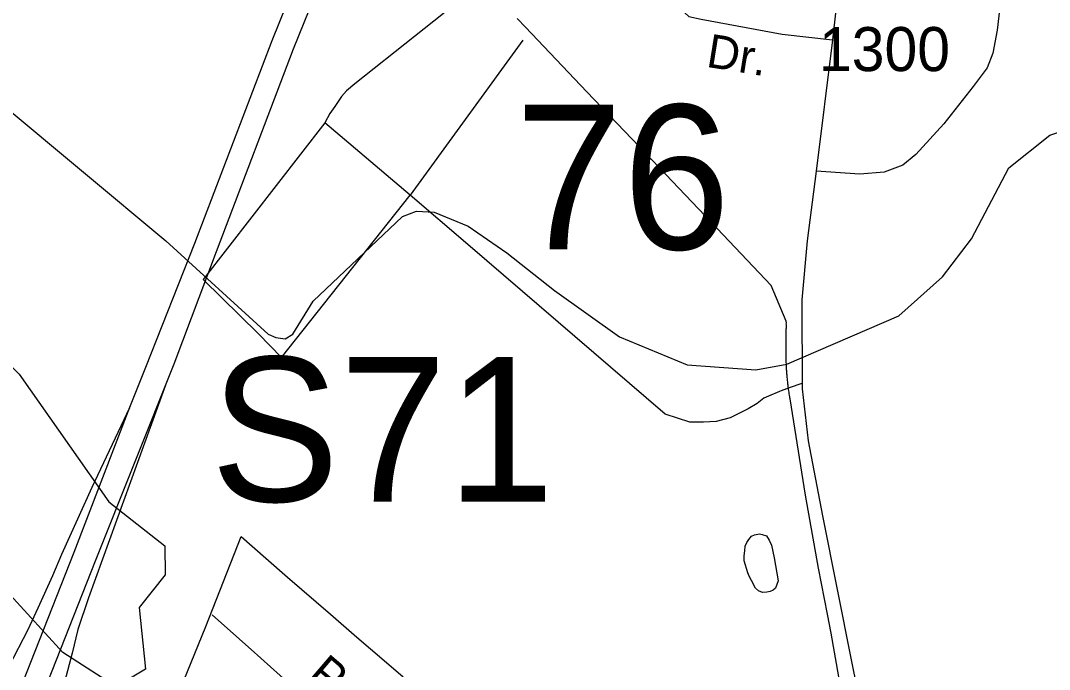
# Model space of a CAD drawing. Extents: x 2206922 to 2357709, y 510027 to 673830.
# Drawn here: x 2295894 to 2298812, y 602521 to 604363 of the extents above; entities that cross this region are included whole.
import ezdxf

# ---------------------------------------------------------------- set-up
doc = ezdxf.new("R2010")
doc.units = 0
for name, color, linetype in [('Exist Boundary Political City Limit New', 7, 'Continuous'), ('Exist Hydrographic Misc Water Feature', 7, 'Continuous'), ('Exist Hydrographic Pond Under 1500 Sq Ft', 7, 'Continuous'), ('Exist Road Non-System Type 51', 7, 'Continuous'), ('Exist Road Non-System Type 51 Label', 7, 'Continuous'), ('Exist Road Primary Interstate Divided Center Attributed', 7, 'Continuous'), ('Exist Road Primary Interstate Ramp 1 Lane Attributed', 7, 'Continuous'), ('Exist Road Primary Interstate Structure Ovrhead Sign Number Label', 7, 'Continuous'), ('Exist Road Secondary Structure Standard Bridge Number Label', 7, 'Continuous'), ('Exist Road Secondary Type 51 Attributed', 7, 'Continuous'), ('Exist Road Secondary Type 51 Number Label', 7, 'Continuous'), ('Map Preparation Boundary City Limit Buffer Line', 7, 'Continuous')]:
    doc.layers.add(name, color=color, linetype=linetype)

msp = doc.modelspace()

# ---------------------------------------------------------------- linework, layer by layer
at = {"layer": 'Exist Boundary Political City Limit New'}
for points in [[(2298066.8, 603368.5), (2298066.5, 603371.8), (2298066.2, 603375.7), (2298066, 603380.2), (2298066, 603382.2), (2298065.8, 603385.8), (2298065.8, 603389), (2298065.5, 603392), (2298065.5, 603395.5), (2298065.2, 603398.9), (2298065.2, 603403.8), (2298065, 603409.5), (2298065, 603437.5), (2298065.2, 603441.5), (2298065.2, 603475.6), (2298065.5, 603479.2), (2298065.5, 603487.8), (2298065.8, 603491.2), (2298065.8, 603495.8), (2298066, 603498.8), (2298065.5, 603501.6), (2298066, 603505.1), (2298065.5, 603509.4), (2298022.5, 603610.6), (2297835, 603808.6), (2297649, 604004.6), (2297500, 604160.8), (2297325.5, 604344.1), (2297302, 604368.4)], [(2298215, 602500), (2298192.5, 602624.1), (2298182.2, 602678.2), (2298157.2, 602808.7), (2298120, 603015.5), (2298076.2, 603289.1), (2298075.8, 603292.1), (2298075.2, 603295.6), (2298074.8, 603297.6), (2298074.5, 603300), (2298074, 603303.8), (2298073.2, 603307.9), (2298072.8, 603311.9), (2298072.2, 603315.7), (2298071.5, 603319.8), (2298071, 603323.9), (2298070.5, 603327.8), (2298070.2, 603330.7), (2298070, 603333.6), (2298069.8, 603334.6), (2298069.5, 603337.7), (2298069, 603341.6), (2298068.8, 603345.6), (2298068.2, 603350.1), (2298068, 603353.6), (2298067.8, 603356.6), (2298067.5, 603359.6), (2298067, 603364), (2298066.8, 603368.5)], [(2296242.5, 602209.4), (2296418.8, 602643.2), (2296519, 602898.3), (2296589, 602836.8), (2296651, 602783.3), (2296772.2, 602678.6), (2296847.8, 602613.4), (2296924.8, 602546.8), (2296979, 602500)]]:
    msp.add_lwpolyline(points, dxfattribs=at)
at = {"layer": 'Exist Hydrographic Misc Water Feature'}
for points in [[(2298066.9, 603387.5), (2298384.9, 603525), (2298509, 603635), (2298591, 603743.4), (2298697, 603944.6), (2298812.9, 604037.8), (2299054, 604116.5), (2299502.9, 604111.7), (2299770.9, 604056.9), (2299938, 603975), (2300137.9, 604002.8), (2300353, 604113.3), (2300509.9, 604214.8), (2300584.9, 604257.1), (2300743, 604243.9), (2300927, 604152.9)], [(2295838.2, 604127.1), (2296305.5, 603738.1), (2296595.6, 603472.8), (2296618, 603463.4), (2296643.8, 603460), (2296665.8, 603472.6), (2296723.2, 603566.2), (2296976.8, 603806.8), (2297016.6, 603821.7), (2297066.6, 603818.9), (2297163.4, 603779.3), (2297273.1, 603703.9), (2297407.8, 603597.1), (2297592.2, 603465.2), (2297783.9, 603385.6), (2297979.1, 603371.1), (2298066.9, 603387.5)], [(2297956, 602795.9), (2297945.7, 602829.4), (2297945.7, 602843.6), (2297947.5, 602857.5), (2297949, 602871.5), (2297953.3, 602881.8), (2297959.2, 602889.8), (2297966.8, 602899.7), (2297975.2, 602903.7), (2297989.2, 602906), (2297997, 602904.1), (2298009.1, 602900.2), (2298017.3, 602888.4), (2298023.4, 602874.1), (2298031.4, 602838.4), (2298042.3, 602772.7), (2298038.4, 602762.4), (2298034.5, 602752.4), (2298028.5, 602746.4), (2298020.1, 602742.4), (2298010.5, 602740.2), (2297998.4, 602740), (2297986.5, 602744.2), (2297978.3, 602751.9), (2297966.4, 602774), (2297960.3, 602785.9), (2297956, 602795.9)]]:
    msp.add_lwpolyline(points, dxfattribs=at)
at = {"layer": 'Exist Hydrographic Pond Under 1500 Sq Ft'}
msp.add_lwpolyline([(2296164.8, 602471.7), (2296013.9, 602569.8), (2295761.9, 602843.9), (2295649.9, 603183.9), (2295639.9, 603400.6), (2295722.9, 603451.4), (2295814.8, 603433.1), (2295889.8, 603359.5), (2296143.9, 602996.9), (2296302.8, 602872.3), (2296303.8, 602790.3), (2296229.8, 602696.7), (2296247.9, 602522.5), (2296164.8, 602471.7)], dxfattribs=at)
at = {"layer": 'Exist Road Non-System Type 51'}
for p, q in [((2297318.1, 604307.1), (2296998.7, 603867.2)), ((2296998.7, 603867.2), (2296757, 604072.8)), ((2298046.2, 603310.1), (2298014.8, 603296.4)), ((2296437.4, 602676.6), (2296531.8, 602592)), ((2296531.8, 602592), (2296547.6, 602577.9)), ((2296547.6, 602577.9), (2296817.3, 602336.4))]:
    msp.add_line(p, q, dxfattribs=at)
for points in [[(2298744.2, 605031.1), (2298663.6, 604335), (2298650.9, 604270), (2298635.4, 604229), (2298595.8, 604175.3), (2298512.5, 604069.3), (2298433.4, 603983), (2298395.9, 603952.3), (2298343, 603932.1), (2298273.7, 603926.5), (2298150.1, 603935.3)], [(2297831.6, 605002.4), (2297761.1, 604432.1), (2297763.3, 604412.2), (2297767.4, 604400.2), (2297777.5, 604384.4), (2297789.5, 604374.5), (2297823.7, 604366.8), (2298053.4, 604323.7), (2298196.1, 604308.1)], [(2297179.9, 604452.8), (2296842, 604183.6), (2296818.2, 604163.3), (2296804.3, 604147.2), (2296784.5, 604119), (2296770.7, 604098.9), (2296757, 604072.8)], [(2296757, 604072.8), (2296411.3, 603627.8), (2296568.7, 603473.4), (2296633.3, 603406.1), (2296998.7, 603867.2)], [(2298014.8, 603296.4), (2298001.8, 603290.8), (2297982.7, 603275.9), (2297957.3, 603261.1), (2297906.5, 603235.6), (2297866.2, 603225), (2297830.2, 603222.9), (2297792, 603222.9), (2297722.1, 603246.2), (2297162, 603726.9), (2296998.7, 603867.2)], [(2298109.9, 603333.2), (2298073.9, 603320.4), (2298050.6, 603312), (2298046.2, 603310.1)]]:
    msp.add_lwpolyline(points, dxfattribs=at)
at = {"layer": 'Exist Road Primary Interstate Divided Center Attributed'}
for points in [[(2298844.5, 609852.1), (2298779.6, 609757.5), (2298564.9, 609447.7), (2298280.6, 609029.8), (2298078.5, 608714.6), (2297910.7, 608420), (2297811.4, 608214.4), (2297736.1, 608043.2), (2297575.1, 607625.2), (2297438.1, 607145.6), (2297328.5, 606669.4), (2297208.7, 606052.8), (2297112.8, 605669.1), (2297040.9, 605439.5), (2296893.6, 605018.2), (2296605.9, 604305.6), (2296386.7, 603730), (2296248.2, 603378.4), (2296202.7, 603264.5), (2296044.3, 602853), (2295787.4, 602202.1), (2295553.8, 601595.1)], [(2298862.1, 609753.4), (2298618.9, 609410.6), (2298335.4, 608993.6), (2298134.7, 608680.6), (2297968.8, 608389.4), (2297871, 608186.9), (2297796.7, 608018.1), (2297637.4, 607604.4), (2297501.7, 607129.2), (2297392.7, 606655.8), (2297272.7, 606038.5), (2297176, 605651.3), (2297103.1, 605418.9), (2296955, 604995), (2296667, 604281.6), (2296448.1, 603706.8), (2296328.1, 603387.7), (2296105.3, 602828.8), (2295848.5, 602178.3), (2295615.8, 601573.6)]]:
    msp.add_lwpolyline(points, dxfattribs=at)
at = {"layer": 'Exist Road Primary Interstate Ramp 1 Lane Attributed'}
for points in [[(2296304.3, 603328.1), (2296086.2, 602724.5), (2296056.2, 602634.3), (2296039.8, 602567.3), (2296018.1, 602485.2), (2295997.1, 602391.5), (2295989, 602333.6), (2295971.4, 602191.3), (2295953.3, 602027.8), (2295942.2, 601839.3), (2295936.6, 601762.3), (2295927.9, 601646.9), (2295926.6, 601623.9)], [(2296202.4, 603263.8), (2296095.5, 603038.1), (2296009.8, 602847.8), (2295984, 602787.2), (2295942.5, 602694.8), (2295914.3, 602634.2), (2295860.1, 602529.7), (2295791.7, 602426.8), (2295724.4, 602332.1), (2295669.2, 602259.4), (2295630.3, 602214.8), (2295579.4, 602155.6), (2295553.3, 602128.8), (2295496.3, 602074.2), (2295468.5, 602049.4), (2295441.7, 602025.6), (2295411.9, 602000.5), (2295382.8, 601976.7), (2295202.3, 601841.4), (2295171.5, 601819.3), (2295126.2, 601792.5), (2295104.8, 601783.8), (2295068, 601767.5)]]:
    msp.add_lwpolyline(points, dxfattribs=at)
at = {"layer": 'Exist Road Secondary Type 51 Attributed'}
msp.add_lwpolyline([(2298439, 606315.7), (2298430.9, 606210.1), (2298423.6, 606138), (2298407.2, 605989.2), (2298286.5, 605094.4), (2298268.5, 604949), (2298196.1, 604308.1), (2298150.1, 603935.3), (2298124.7, 603738.1), (2298109.9, 603570.6), (2298110.1, 603317.9), (2298127.6, 603170.2), (2298167.9, 602956.8), (2298250.4, 602544), (2298308.7, 602254.2), (2298357.8, 602203.1), (2298421.4, 602171.3), (2298523.1, 602133.1)], dxfattribs=at)
at = {"layer": 'Map Preparation Boundary City Limit Buffer Line'}
for points in [[(2298066.8, 603368.5), (2298066.5, 603371.8), (2298066.2, 603375.7), (2298066, 603380.2), (2298066, 603382.2), (2298065.8, 603385.8), (2298065.8, 603389), (2298065.5, 603392), (2298065.5, 603395.5), (2298065.2, 603398.9), (2298065.2, 603403.8), (2298065, 603409.5), (2298065, 603437.5), (2298065.2, 603441.5), (2298065.2, 603475.6), (2298065.5, 603479.2), (2298065.5, 603487.8), (2298065.8, 603491.2), (2298065.8, 603495.8), (2298066, 603498.8), (2298065.5, 603501.6), (2298066, 603505.1), (2298065.5, 603509.4), (2298022.5, 603610.6), (2297835, 603808.6), (2297649, 604004.6), (2297500, 604160.8), (2297325.5, 604344.1), (2297302, 604368.4)], [(2298215, 602500), (2298192.5, 602624.1), (2298182.2, 602678.2), (2298157.2, 602808.7), (2298120, 603015.5), (2298076.2, 603289.1), (2298075.8, 603292.1), (2298075.2, 603295.6), (2298074.8, 603297.6), (2298074.5, 603300), (2298074, 603303.8), (2298073.2, 603307.9), (2298072.8, 603311.9), (2298072.2, 603315.7), (2298071.5, 603319.8), (2298071, 603323.9), (2298070.5, 603327.8), (2298070.2, 603330.7), (2298070, 603333.6), (2298069.8, 603334.6), (2298069.5, 603337.7), (2298069, 603341.6), (2298068.8, 603345.6), (2298068.2, 603350.1), (2298068, 603353.6), (2298067.8, 603356.6), (2298067.5, 603359.6), (2298067, 603364), (2298066.8, 603368.5)], [(2296242.5, 602209.4), (2296418.8, 602643.2), (2296519, 602898.3), (2296589, 602836.8), (2296651, 602783.3), (2296772.2, 602678.6), (2296847.8, 602613.4), (2296924.8, 602546.8), (2296979, 602500)]]:
    msp.add_lwpolyline(points, dxfattribs=at)

# ---------------------------------------------------------------- texts
at = {"layer": 'Exist Road Non-System Type 51 Label'}
for s, rotation, p in [('Dr.', 350.8076, (2297835.9, 604231.8)), ('Paul', 319.4484, (2296703.6, 602497.6))]:
    msp.add_text(s, height=95, rotation=rotation, dxfattribs=at).set_placement(p)
at = {"layer": 'Exist Road Primary Interstate Structure Ovrhead Sign Number Label'}
msp.add_text('S71', height=410.1, dxfattribs=at).set_placement((2296432, 602997.9))
at = {"layer": 'Exist Road Secondary Structure Standard Bridge Number Label'}
msp.add_text('76', height=410.1, dxfattribs=at).set_placement((2297296.6, 603713.5))
at = {"layer": 'Exist Road Secondary Type 51 Number Label'}
msp.add_text('1300', height=125, dxfattribs=at).set_placement((2298158.1, 604219.2))

doc.saveas('drawing.dxf')
